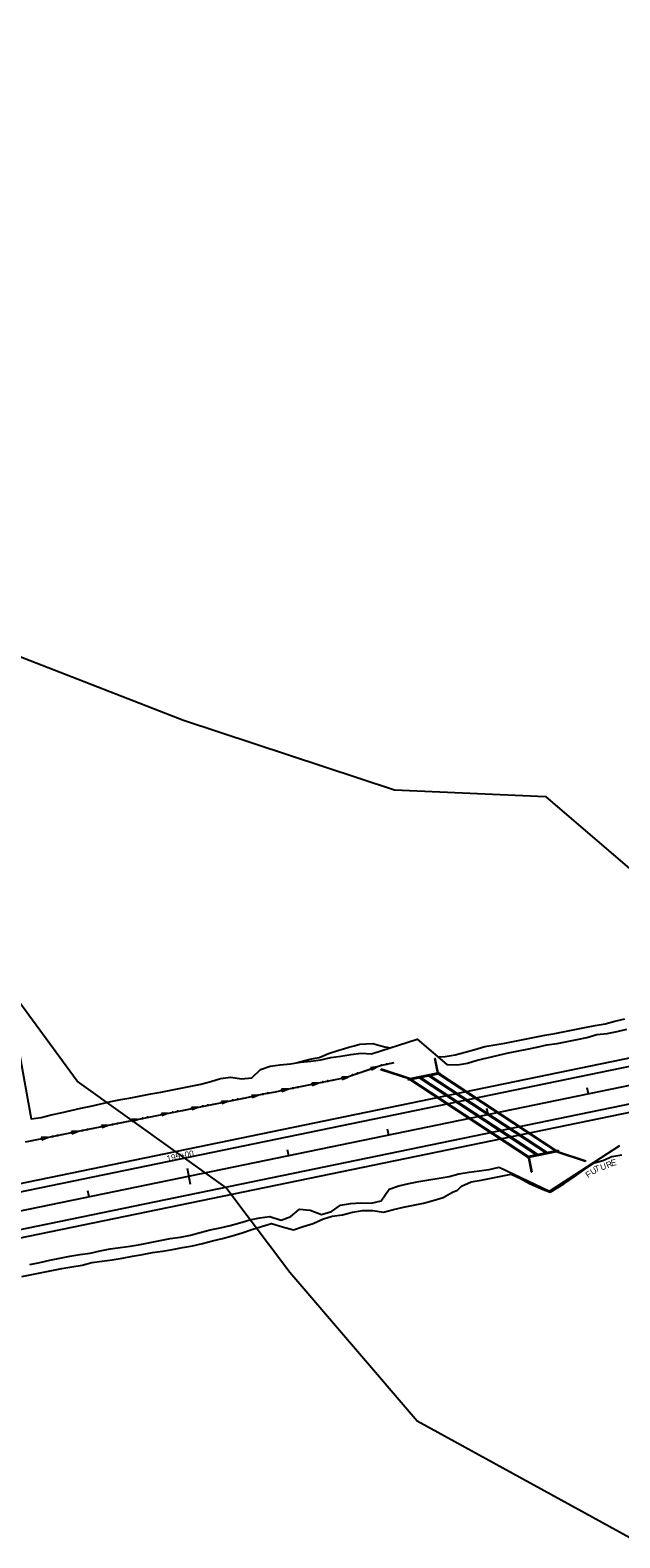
# Model space of a CAD drawing. Extents: x 979959 to 994833, y 1835619 to 1845316.
# Drawn here: x 985142 to 985720, y 1837559 to 1839038 of the extents above; entities that cross this region are included whole.
import ezdxf

# ---------------------------------------------------------------- set-up
doc = ezdxf.new("R2010")
doc.units = 0
for name, color, linetype in [('43', 7, 'Continuous'), ('Future 5 Lane Construction Limits', 7, 'Continuous'), ('R_Drainage', 7, 'Continuous'), ('R_Horz Alg', 7, 'Continuous'), ('R_Horz Alg Stationing', 7, 'Continuous'), ('R_Proposed Const Limits', 7, 'Continuous'), ('R_Proposed Road', 7, 'Continuous'), ('R_Special Ditch', 7, 'Continuous')]:
    doc.layers.add(name, color=color, linetype=linetype)

msp = doc.modelspace()

# ---------------------------------------------------------------- linework, layer by layer
at = {"layer": '43'}
for points in [[(984031.7, 1839038), (984094.2, 1838954.6), (984177.6, 1838871.2), (984292.2, 1838735.8), (984323.5, 1838694.2), (984511, 1838621.2), (984656.8, 1838548.3), (984802.7, 1838485.8), (984958.9, 1838464.9), (985104.7, 1838433.7), (985292.3, 1838360.8), (985499.1, 1838292.5), (985647.3, 1838286.1), (985729.8, 1838214.9)], [(985729.8, 1837558.6), (985521.5, 1837673.2), (985396.5, 1837819.1), (985334, 1837902.4), (985188.1, 1838006.6), (985073.5, 1838162.9), (984990.2, 1838225.4), (984698.5, 1838277.5), (984469.3, 1838319.1), (984188, 1838277.4), (984135.9, 1838277.4), (984135.9, 1838350.3), (984198.4, 1838444.1), (984198.4, 1838496.2), (984083.8, 1838590), (983938, 1838704.5)]]:
    msp.add_lwpolyline(points, dxfattribs=at)
at = {"layer": 'Future 5 Lane Construction Limits'}
for points in [[(985541.6, 1838030.6), (985548.9, 1838030.8), (985558.7, 1838032.7), (985568.4, 1838035.2), (985578.1, 1838037.7), (985587.7, 1838040.7), (985597.6, 1838042.3), (985607.4, 1838044), (985617.2, 1838046.1), (985627.1, 1838047.8), (985636.8, 1838050), (985646.7, 1838051.8), (985656.5, 1838053.4), (985666.3, 1838055.4), (985676.1, 1838057.5), (985685.9, 1838059.4), (985695.8, 1838061.3), (985705.6, 1838063.1), (985715.3, 1838065.5), (985725, 1838067.8)], [(985402.7, 1838024.6), (985406.4, 1838025.6), (985411.4, 1838026.9), (985416.4, 1838028.2), (985421.5, 1838029.3), (985425.4, 1838030.1), (985429.2, 1838031.7), (985434.4, 1838033.9), (985444.5, 1838037), (985449.2, 1838038.5), (985454.3, 1838040.2), (985459.5, 1838041.5), (985465.2, 1838042.9), (985471.2, 1838043.2), (985477.8, 1838043.7), (985484.8, 1838041.8), (985489.8, 1838040.5), (985495.4, 1838039.5)], [(985133.9, 1837815.2), (985143.8, 1837817), (985153.5, 1837819.1), (985163.4, 1837821), (985173.2, 1837822.8), (985183, 1837824.5), (985192.9, 1837826.3), (985202.6, 1837828.7), (985212.5, 1837830.1), (985222.5, 1837831.4), (985232.3, 1837833), (985242.2, 1837834.9), (985252, 1837836.6), (985261.8, 1837838.6), (985271.7, 1837840), (985281.6, 1837841.5), (985291.5, 1837843.4), (985301.3, 1837845.3), (985311, 1837847.5), (985320.8, 1837849.9), (985330.5, 1837852.3), (985340.1, 1837855), (985349.7, 1837857.9), (985359.3, 1837861.2), (985368.9, 1837864.2), (985378.5, 1837867.1), (985389.4, 1837863.8), (985400.2, 1837860.9), (985409.7, 1837864.2), (985419.3, 1837867), (985428.6, 1837871.4), (985438.2, 1837874.3), (985448.2, 1837875.5), (985457.9, 1837878.1), (985467.7, 1837879.9), (985477.9, 1837879.8), (985488.5, 1837878.2), (985498.2, 1837880.8), (985507.9, 1837883.2), (985517.7, 1837885.1), (985527.5, 1837886.9), (985537.2, 1837889.6), (985546.8, 1837892.6), (985555.9, 1837897.9), (985561, 1837899.9), (985564.9, 1837903.8), (985574.3, 1837907.9), (985584.1, 1837909.6), (985593.9, 1837911.6), (985603.7, 1837913.5), (985613.6, 1837915.4), (985622.6, 1837911.2), (985631.6, 1837906.3), (985643.3, 1837901.2), (985651.7, 1837897.7), (985665.3, 1837906.1), (985675.4, 1837912.8), (985684.4, 1837919.4), (985695.2, 1837926.5), (985703.4, 1837928.9), (985712.1, 1837932.7), (985722, 1837934.3)]]:
    msp.add_lwpolyline(points, dxfattribs=at)
at = {"layer": 'R_Drainage'}
for p, q in [((985539.1, 1838029), (985538.6, 1838028.9)), ((985541.6, 1838014.4), (985538.6, 1838028.9)), ((985542.1, 1838014.8), (985539.1, 1838029)), ((985485.9, 1838018), (985486.1, 1838018.5)), ((985513.4, 1838008.9), (985485.9, 1838018)), ((985514, 1838009.2), (985486.1, 1838018.5)), ((985543, 1838015), (985512.5, 1838008.7)), ((985543.2, 1838014), (985512.7, 1838007.7)), ((985531.9, 1838012.7), (985648.9, 1837935.7)), ((985532.9, 1838012.9), (985649.9, 1837936)), ((985541.6, 1838014.4), (985658.5, 1837937.5)), ((985542.1, 1838014.8), (985659, 1837937.8)), ((985543, 1838015), (985543.2, 1838014)), ((985512.5, 1838008.7), (985512.7, 1838007.7)), ((985513.4, 1838008.9), (985630.4, 1837931.9)), ((985514, 1838009.2), (985630.8, 1837932.4)), ((985522.6, 1838010.8), (985639.5, 1837933.8)), ((985523.6, 1838011), (985640.6, 1837934)), ((985629.2, 1837932.7), (985659.8, 1837939)), ((985660, 1837938), (985659.8, 1837939)), ((985629.4, 1837931.7), (985629.2, 1837932.7)), ((985629.4, 1837931.7), (985660, 1837938)), ((985630.4, 1837931.9), (985633.3, 1837917.7)), ((985630.8, 1837932.4), (985633.8, 1837917.8)), ((985658.5, 1837937.5), (985686.4, 1837928.2)), ((985659, 1837937.8), (985686.6, 1837928.7)), ((985686.6, 1837928.7), (985686.4, 1837928.2)), ((985633.3, 1837917.7), (985633.8, 1837917.8))]:
    msp.add_line(p, q, dxfattribs=at)
at = {"layer": 'R_Horz Alg'}
msp.add_line((984572.5, 1837764), (990033.8, 1838891.5), dxfattribs=at)
at = {"layer": 'R_Horz Alg Stationing'}
for points in [[(985687.9, 1838000.4), (985689.1, 1837994.6)], [(985589.4, 1837980.1), (985590.7, 1837974.2)], [(985492, 1837960), (985493.2, 1837954.1)], [(985394.1, 1837939.8), (985395.3, 1837933.9)], [(985295.8, 1837921.5), (985299, 1837905.8)], [(985198.2, 1837899.3), (985199.4, 1837893.5)]]:
    msp.add_lwpolyline(points, dxfattribs=at)
at = {"layer": 'R_Proposed Const Limits'}
for points in [[(985120.1, 1838097.1), (985142.9, 1837969.7), (985152.8, 1837971.2), (985162.5, 1837973.6), (985172.2, 1837975.8), (985182, 1837978.1), (985191.7, 1837980.2), (985201.5, 1837982.2), (985211.3, 1837984.6), (985221, 1837986.8), (985230.9, 1837988.6), (985240.7, 1837990.3), (985250.5, 1837992.2), (985260.3, 1837994.2), (985270.2, 1837996), (985280, 1837997.9), (985289.8, 1837999.9), (985299.6, 1838001.7), (985309.4, 1838003.7), (985319.1, 1838006.3), (985328.7, 1838009.3), (985338.6, 1838010.8), (985349.2, 1838008.9), (985359.2, 1838010), (985367.7, 1838018.2), (985377.2, 1838021.5), (985387.1, 1838022.9), (985397.2, 1838023.7), (985407.1, 1838025.3), (985417.1, 1838026.2), (985427, 1838027.6), (985436.7, 1838030.1), (985446.6, 1838031.4), (985456.5, 1838033), (985466.5, 1838034.1), (985476.8, 1838033.5), (985521.3, 1838047.9), (985550.5, 1838023)], [(985550.5, 1838023), (985560.8, 1838022.6), (985570.6, 1838024.5), (985580.2, 1838027.3), (985590, 1838029.5), (985599.7, 1838032), (985609.4, 1838034.2), (985619.2, 1838036.3), (985629.1, 1838038.1), (985638.8, 1838040.2), (985648.6, 1838042.3), (985658.5, 1838043.7), (985668.3, 1838045.8), (985678.1, 1838047.7), (985687.9, 1838049.7), (985697.6, 1838052.4), (985707.6, 1838053.6), (985717.4, 1838055.3), (985727.1, 1838057.7)], [(985601.9, 1837922.3), (985651.1, 1837898.8), (985720.1, 1837943.5)], [(985141.7, 1837827), (985151.5, 1837828.8), (985161.3, 1837831.1), (985171, 1837833.2), (985180.9, 1837835), (985190.7, 1837836.8), (985200.7, 1837838.1), (985210.5, 1837840.1), (985220.3, 1837842.1), (985230.2, 1837843.4), (985240.1, 1837844.9), (985250, 1837846.5), (985259.8, 1837848.3), (985269.6, 1837850.4), (985279.4, 1837852.3), (985289.3, 1837853.8), (985299.2, 1837855.5), (985308.8, 1837858.4), (985318.5, 1837860.8), (985328.3, 1837862.8), (985338.1, 1837865), (985347.7, 1837867.8), (985357.3, 1837870.7), (985367.1, 1837872.5), (985377.1, 1837873.8), (985388, 1837870.4), (985397.5, 1837873.9), (985406.2, 1837881), (985416.6, 1837880.3), (985427.7, 1837876), (985437.3, 1837878.8), (985446.2, 1837885.2), (985456.1, 1837886.8), (985466.2, 1837887.2), (985476.4, 1837887.1), (985486.2, 1837889.3), (985494.1, 1837900.7), (985503.6, 1837904.1), (985513.3, 1837906.3), (985523.1, 1837908.2), (985533, 1837910), (985542.9, 1837911.5), (985552.7, 1837913.3), (985562.4, 1837915.8), (985572.3, 1837917.5), (985582.2, 1837918.7), (985592.1, 1837920.2), (985601.9, 1837922.3)]]:
    msp.add_lwpolyline(points, dxfattribs=at)
at = {"layer": 'R_Proposed Road'}
for p, q in [((984567.2, 1837789.5), (990028.6, 1838916.9)), ((984568.8, 1837781.7), (990030.2, 1838909.1)), ((984576.1, 1837746.4), (990037.5, 1838873.9)), ((984577.7, 1837738.6), (990039.1, 1838866))]:
    msp.add_line(p, q, dxfattribs=at)
at = {"layer": 'R_Special Ditch'}
for p, q in [((985481.8, 1838020.9), (985475.8, 1838019.9)), ((985475.8, 1838019.9), (985476.5, 1838017.9)), ((985476.5, 1838017.9), (985481.8, 1838020.9)), ((985394.6, 1837998.9), (985388.5, 1837998.8)), ((985388.5, 1837998.8), (985388.9, 1837996.7)), ((985388.9, 1837996.7), (985394.6, 1837998.9)), ((985424.1, 1838004.8), (985418, 1838004.7)), ((985418, 1838004.7), (985418.4, 1838002.6)), ((985418.4, 1838002.6), (985424.1, 1838004.8)), ((985453.5, 1838010.8), (985447.4, 1838010.6)), ((985447.4, 1838010.6), (985447.8, 1838008.5)), ((985447.8, 1838008.5), (985453.5, 1838010.8)), ((985335.7, 1837987), (985329.6, 1837986.9)), ((985329.6, 1837986.9), (985330, 1837984.8)), ((985330, 1837984.8), (985335.7, 1837987)), ((985365.2, 1837993), (985359.1, 1837992.8)), ((985359.1, 1837992.8), (985359.5, 1837990.8)), ((985359.5, 1837990.8), (985365.2, 1837993)), ((985247.4, 1837969.2), (985241.3, 1837969.1)), ((985241.3, 1837969.1), (985241.7, 1837967)), ((985241.7, 1837967), (985247.4, 1837969.2)), ((985276.8, 1837975.2), (985270.7, 1837975)), ((985270.7, 1837975), (985271.2, 1837973)), ((985271.2, 1837973), (985276.8, 1837975.2)), ((985306.3, 1837981.1), (985300.2, 1837981)), ((985300.2, 1837981), (985300.6, 1837978.9)), ((985300.6, 1837978.9), (985306.3, 1837981.1)), ((985188.5, 1837957.4), (985182.4, 1837957.2)), ((985182.4, 1837957.2), (985182.8, 1837955.2)), ((985182.8, 1837955.2), (985188.5, 1837957.4)), ((985217.9, 1837963.3), (985211.8, 1837963.2)), ((985211.8, 1837963.2), (985212.3, 1837961.1)), ((985212.3, 1837961.1), (985217.9, 1837963.3)), ((985159, 1837951.5), (985152.9, 1837951.3)), ((985152.9, 1837951.3), (985153.4, 1837949.2)), ((985153.4, 1837949.2), (985159, 1837951.5))]:
    msp.add_line(p, q, dxfattribs=at)
for points in [[(985137.3, 1837947.1), (985147.1, 1837949.1), (985156.9, 1837951), (985166.7, 1837953), (985176.5, 1837955), (985186.3, 1837956.9), (985196.1, 1837958.9), (985205.9, 1837960.9), (985215.7, 1837962.9), (985225.5, 1837964.8), (985235.3, 1837966.8), (985245.2, 1837968.8), (985255, 1837970.8), (985264.8, 1837972.7), (985274.6, 1837974.7), (985284.4, 1837976.7), (985294.2, 1837978.7), (985304, 1837980.6), (985313.8, 1837982.6), (985323.6, 1837984.6), (985333.4, 1837986.6), (985343.2, 1837988.5), (985353, 1837990.5), (985362.8, 1837992.5), (985372.6, 1837994.5), (985382.4, 1837996.4), (985392.2, 1837998.4), (985402, 1838000.4), (985411.8, 1838002.4), (985421.6, 1838004.3), (985431.4, 1838006.3), (985441.2, 1838008.3), (985451, 1838010.3), (985485.6, 1838022.2), (985499, 1838025)], [(985467.6, 1838016), (985481.8, 1838020.9)], [(985467.6, 1838016), (985467.6, 1838016)], [(985496.4, 1838024.5), (985499, 1838025)], [(985496.4, 1838024.5), (985496.4, 1838024.5)], [(985379.9, 1837995.9), (985382.4, 1837996.4), (985392.2, 1837998.4), (985394.6, 1837998.9)], [(985409.3, 1838001.9), (985409.4, 1838001.9)], [(985409.4, 1838001.9), (985411.8, 1838002.4), (985421.6, 1838004.3), (985424.1, 1838004.8)], [(985438.8, 1838007.8), (985441.2, 1838008.3), (985451, 1838010.3), (985453.4, 1838011.1)], [(985438.8, 1838007.8), (985438.8, 1838007.8)], [(985321, 1837984.1), (985323.6, 1837984.6), (985333.4, 1837986.6), (985335.7, 1837987)], [(985321, 1837984.1), (985321, 1837984.1)], [(985350.4, 1837990), (985350.5, 1837990)], [(985350.5, 1837990), (985353, 1837990.5), (985362.8, 1837992.5), (985365.2, 1837993)], [(985379.9, 1837995.9), (985379.9, 1837995.9)], [(985232.7, 1837966.3), (985235.3, 1837966.8), (985245.2, 1837968.8), (985247.4, 1837969.2)], [(985262.1, 1837972.2), (985264.8, 1837972.7), (985274.6, 1837974.7), (985276.8, 1837975.2)], [(985262.1, 1837972.2), (985262.1, 1837972.2)], [(985291.5, 1837978.1), (985291.6, 1837978.1)], [(985291.6, 1837978.1), (985294.2, 1837978.7), (985304, 1837980.6), (985306.3, 1837981.1)], [(985173.7, 1837954.4), (985173.8, 1837954.4)], [(985173.8, 1837954.4), (985176.5, 1837955), (985186.3, 1837956.9), (985188.5, 1837957.4)], [(985203.2, 1837960.4), (985205.9, 1837960.9), (985215.7, 1837962.9), (985217.9, 1837963.3)], [(985203.2, 1837960.3), (985203.2, 1837960.4)], [(985232.6, 1837966.3), (985232.7, 1837966.3)], [(985144.3, 1837948.5), (985147.1, 1837949.1), (985156.9, 1837951), (985159, 1837951.5)], [(985144.3, 1837948.5), (985144.3, 1837948.5)]]:
    msp.add_lwpolyline(points, dxfattribs=at)
for centre in [(985458.1, 1838012.8), (985462.9, 1838014.4), (985486.6, 1838022.5), (985491.5, 1838023.5), (985399.5, 1837999.9), (985404.4, 1838000.9), (985429, 1838005.9), (985433.9, 1838006.9), (985316.1, 1837983.1), (985340.6, 1837988.1), (985345.5, 1837989.1), (985370.1, 1837994), (985375, 1837995), (985252.3, 1837970.3), (985257.2, 1837971.3), (985281.7, 1837976.2), (985286.6, 1837977.2), (985311.2, 1837982.1), (985168.9, 1837953.5), (985193.4, 1837958.4), (985198.3, 1837959.4), (985222.8, 1837964.3), (985227.7, 1837965.3), (985163.9, 1837952.5)]:
    msp.add_circle(centre, 0.375, dxfattribs=at)

# ---------------------------------------------------------------- texts
at = {"layer": 'Future 5 Lane Construction Limits'}
for s, rotation, p in [('T', 16.1404, (985696.3, 1837917.4)), ('U', 16.1404, (985701.9, 1837919.1)), ('R', 23.7248, (985708.2, 1837921.1)), ('E', 9.6198, (985711.8, 1837923.5)), ('F', 33.3185, (985688.9, 1837911.5)), ('U', 33.3185, (985693.4, 1837914.5))]:
    msp.add_text(s, height=6, rotation=rotation, dxfattribs=at).set_placement(p)
at = {"layer": 'R_Horz Alg Stationing'}
msp.add_text('195+00', height=6, rotation=11.6644, dxfattribs=at).set_placement((985276.5, 1837927.7))

doc.saveas('drawing.dxf')
